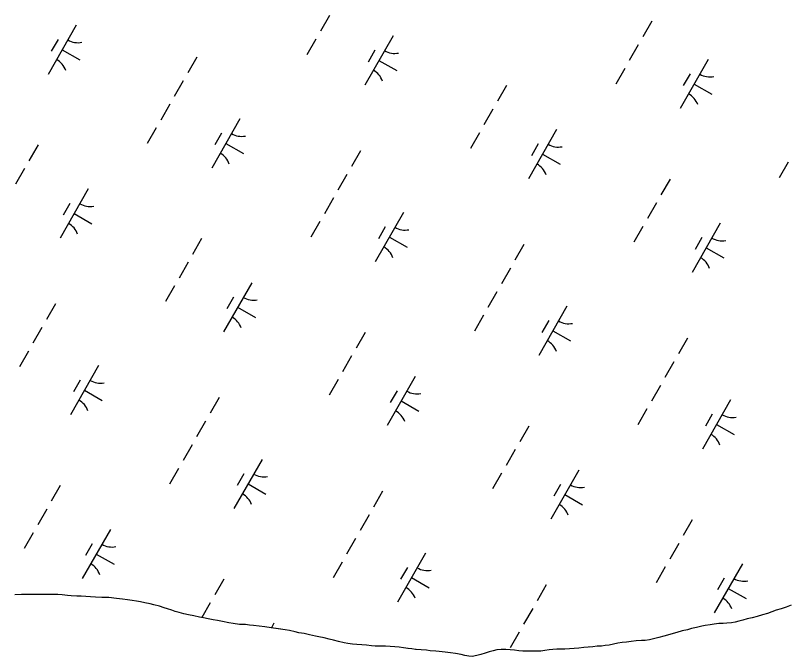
# Model space of a CAD drawing. Extents: x 3930721 to 3950824, y 220441 to 242861.
# Drawn here: x 3935794 to 3936477, y 228465 to 229031 of the extents above; entities that cross this region are included whole.
import ezdxf

# ---------------------------------------------------------------- set-up
doc = ezdxf.new("R2010")
doc.units = 0
doc.layers.add('V-TOPO-SHOR', color=7, linetype='Continuous')
doc.layers.add('V-WETL-SWMP', color=7, linetype='Continuous')

msp = doc.modelspace()

# ---------------------------------------------------------------- linework, layer by layer
at = {"layer": 'V-TOPO-SHOR'}
for points in [[(3936147.48, 228471.69), (3936144.2, 228472.22), (3936140.82, 228472.65), (3936136.85, 228473.18), (3936133.13, 228473.7), (3936129.24, 228474.05), (3936125.09, 228474.4), (3936120.94, 228474.58), (3936116.45, 228474.59), (3936111.87, 228474.68), (3936108.5, 228474.94), (3936104.09, 228475.38), (3936099.94, 228475.82), (3936095.79, 228476), (3936091.9, 228476.35), (3936087.75, 228476.96), (3936084.38, 228477.48), (3936079.37, 228478.7), (3936074.96, 228479.83), (3936071.33, 228480.87), (3936066.93, 228482), (3936062.18, 228482.87), (3936059.06, 228483.57), (3936053.88, 228484.52), (3936049.12, 228485.65), (3936044.46, 228486.53), (3936041.18, 228487.31), (3936036.16, 228488.35), (3936032.44, 228488.96), (3936026.39, 228489.83), (3936020.09, 228490.88), (3936014.56, 228491.75), (3936009.46, 228492.36), (3936004.62, 228492.98), (3936000.98, 228493.24), (3935997.36, 228493.59), (3935991.99, 228493.77), (3935986.46, 228494.64), (3935982.75, 228495.25), (3935977.13, 228496.3), (3935972.81, 228497.17), (3935968.75, 228497.95), (3935964.6, 228498.82), (3935960.37, 228499.6), (3935956.91, 228500.3), (3935951.72, 228501.26), (3935947.14, 228502.3), (3935942.91, 228503.26), (3935938.93, 228504.3), (3935935.48, 228505.34), (3935932.28, 228506.38), (3935928.56, 228507.6), (3935925.62, 228508.55), (3935921.56, 228509.85), (3935916.64, 228511.16), (3935913.35, 228511.85), (3935908.6, 228512.81), (3935904.71, 228513.68), (3935901.08, 228514.29), (3935897.37, 228514.99), (3935893.39, 228515.6), (3935888.98, 228516.03), (3935883.45, 228516.73), (3935876.8, 228517.43), (3935870.49, 228517.7), (3935865.13, 228517.97), (3935860.63, 228518.15), (3935856.48, 228518.41), (3935852.33, 228518.59), (3935848.44, 228518.68), (3935843.6, 228518.95), (3935840.23, 228519.38), (3935835.65, 228519.82), (3935831.76, 228520.17), (3935827.44, 228520.18), (3935822.51, 228520.19), (3935819.49, 228520.1), (3935814.99, 228520.11), (3935809.03, 228520.29), (3935805.57, 228520.29), (3935799.6, 228520.21), (3935793.73, 228519.96)], [(3936478.85, 228510.83), (3936474.52, 228509.11), (3936470.2, 228507.56), (3936465.88, 228506.26), (3936461.9, 228504.8), (3936458.01, 228503.51), (3936453.6, 228502.13), (3936449.1, 228500.93), (3936444.69, 228499.64), (3936440.28, 228498.61), (3936436.39, 228497.49), (3936432.84, 228496.63), (3936429.56, 228495.85), (3936426.18, 228495.08), (3936422.21, 228494.91), (3936419.01, 228494.74), (3936415.12, 228494.57), (3936410.97, 228494.15), (3936407.42, 228493.55), (3936403.01, 228492.86)], [(3936403.01, 228492.86), (3936400.07, 228492.26), (3936395.49, 228491.06), (3936391.08, 228490.11), (3936387.36, 228489.17), (3936382.87, 228488.05), (3936378.02, 228486.67), (3936374.82, 228485.81), (3936369.72, 228484.43), (3936366.61, 228483.57), (3936362.2, 228482.37), (3936358.57, 228481.34), (3936354.07, 228480.22), (3936350.18, 228479.71), (3936346.81, 228479.54), (3936342.14, 228479.2), (3936337.81, 228478.77), (3936333.67, 228478.17), (3936329.86, 228477.92), (3936325.97, 228477.14), (3936322.17, 228476.46), (3936318.36, 228475.6), (3936314.9, 228475.08), (3936311.53, 228474.74), (3936307.81, 228474.58), (3936303.84, 228473.98), (3936299.86, 228473.72), (3936295.88, 228473.38), (3936291.73, 228472.95), (3936287.58, 228472.53), (3936283.43, 228472.36), (3936279.2, 228472.11), (3936275.48, 228472.11), (3936272.28, 228472.03), (3936268.56, 228471.69), (3936265.28, 228471.35), (3936261.73, 228470.75), (3936258.02, 228470.23), (3936254.3, 228470.15), (3936250.32, 228470.24), (3936246.43, 228470.25), (3936242.28, 228470.34), (3936238.56, 228470.52), (3936234.76, 228470.96), (3936230.96, 228471.3), (3936227.16, 228471.57), (3936223.18, 228471.66), (3936219.29, 228471.41), (3936216.09, 228470.63), (3936212.54, 228469.6), (3936208.91, 228468.57), (3936205.2, 228467.28), (3936201.56, 228466.24), (3936197.41, 228465.47), (3936194.39, 228465.65), (3936191.02, 228466.35), (3936187.65, 228467.13), (3936182.72, 228468.08), (3936178.48, 228468.69), (3936173.73, 228469.31), (3936168.37, 228469.92), (3936165.26, 228470.18), (3936160.5, 228470.62), (3936157.13, 228470.97), (3936152.38, 228471.49), (3936147.89, 228471.67), (3936147.48, 228471.69)]]:
    msp.add_lwpolyline(points, dxfattribs=at)
at = {"layer": 'V-WETL-SWMP'}
for p, q in [((3936071.44, 229031.12), (3936063.49, 229017.23)), ((3935848.1, 229022.56), (3935823.25, 228979.17)), ((3936355.94, 229026), (3936347.99, 229012.12)), ((3936127.63, 229013.1), (3936102.78, 228969.72)), ((3935831.96, 229009.91), (3935826, 228999.49)), ((3936059.51, 229010.29), (3936051.56, 228996.41)), ((3935835.67, 229000.86), (3935851.29, 228991.92)), ((3936111.5, 229000.45), (3936105.53, 228990.04)), ((3936344.02, 229005.18), (3936336.06, 228991.29)), ((3935954.47, 228994.39), (3935946.52, 228980.51)), ((3936405.84, 228992.33), (3936380.99, 228948.94)), ((3936115.21, 228991.41), (3936130.83, 228982.46)), ((3936332.09, 228984.35), (3936324.14, 228970.47)), ((3936389.7, 228979.68), (3936383.74, 228969.26)), ((3935942.54, 228973.57), (3935934.59, 228959.68)), ((3936227.71, 228969.28), (3936219.76, 228955.39)), ((3936393.42, 228970.63), (3936409.04, 228961.69)), ((3935930.61, 228952.74), (3935922.66, 228938.86)), ((3936215.78, 228948.45), (3936207.83, 228934.57)), ((3935992.44, 228939.89), (3935967.59, 228896.5)), ((3935918.69, 228931.91), (3935910.73, 228918.03)), ((3935976.3, 228927.24), (3935970.34, 228916.83)), ((3936203.85, 228927.63), (3936195.9, 228913.74)), ((3936271.97, 228930.44), (3936247.13, 228887.05)), ((3935980.02, 228918.2), (3935995.64, 228909.25)), ((3936255.84, 228917.78), (3936249.87, 228907.37)), ((3935814.31, 228916.84), (3935806.35, 228902.96)), ((3936098.81, 228911.73), (3936090.86, 228897.84)), ((3936259.55, 228908.74), (3936275.17, 228899.8)), ((3936476.43, 228901.68), (3936468.48, 228887.8)), ((3935802.38, 228896.02), (3935794.43, 228882.13)), ((3936086.88, 228890.9), (3936078.93, 228877.02)), ((3936372.05, 228886.61), (3936364.1, 228872.73)), ((3935858.57, 228878), (3935833.72, 228834.61)), ((3936074.96, 228870.07), (3936067, 228856.19)), ((3935842.44, 228865.35), (3935836.47, 228854.94)), ((3936360.12, 228865.79), (3936352.17, 228851.9)), ((3935846.15, 228856.31), (3935861.77, 228847.36)), ((3936136.78, 228857.23), (3936111.93, 228813.84)), ((3936063.03, 228849.25), (3936055.08, 228835.36)), ((3936120.64, 228844.57), (3936114.68, 228834.16)), ((3936348.19, 228844.96), (3936340.24, 228831.07)), ((3936416.32, 228847.77), (3936391.47, 228804.38)), ((3936124.36, 228835.53), (3936139.98, 228826.59)), ((3935958.65, 228834.18), (3935950.7, 228820.29)), ((3936243.15, 228829.06), (3936235.2, 228815.18)), ((3936400.18, 228835.12), (3936394.21, 228824.71)), ((3936403.89, 228826.08), (3936419.51, 228817.13)), ((3935946.72, 228813.35), (3935938.77, 228799.46)), ((3936231.22, 228808.23), (3936223.27, 228794.35)), ((3936002.91, 228795.34), (3935978.07, 228751.95)), ((3935934.79, 228792.52), (3935926.84, 228778.64)), ((3935986.78, 228782.68), (3935980.81, 228772.27)), ((3936219.3, 228787.41), (3936211.35, 228773.52)), ((3935829.75, 228776.62), (3935821.8, 228762.74)), ((3936281.12, 228774.56), (3936256.27, 228731.17)), ((3935990.49, 228773.64), (3936006.11, 228764.7)), ((3936207.37, 228766.58), (3936199.42, 228752.7)), ((3936264.99, 228761.91), (3936259.02, 228751.49)), ((3935817.82, 228755.8), (3935809.87, 228741.91)), ((3936102.99, 228751.51), (3936095.04, 228737.62)), ((3936268.7, 228752.87), (3936284.32, 228743.92)), ((3936387.49, 228746.39), (3936379.54, 228732.51)), ((3935805.9, 228734.97), (3935797.94, 228721.09)), ((3936091.06, 228730.68), (3936083.11, 228716.8)), ((3935867.72, 228722.12), (3935842.87, 228678.74)), ((3936375.57, 228725.57), (3936367.61, 228711.68)), ((3936147.26, 228712.67), (3936122.41, 228669.28)), ((3935851.58, 228709.47), (3935845.62, 228699.06)), ((3936079.13, 228709.86), (3936071.18, 228695.97)), ((3935855.3, 228700.43), (3935870.92, 228691.48)), ((3936131.12, 228700.02), (3936125.15, 228689.6)), ((3936363.64, 228704.74), (3936355.69, 228690.86)), ((3935974.09, 228693.96), (3935966.14, 228680.07)), ((3936134.83, 228690.98), (3936150.45, 228682.03)), ((3936425.46, 228691.89), (3936400.62, 228648.51)), ((3936351.71, 228683.92), (3936343.76, 228670.03)), ((3936409.33, 228679.24), (3936403.36, 228668.83)), ((3935962.16, 228673.13), (3935954.21, 228659.25)), ((3936247.33, 228668.84), (3936239.38, 228654.96)), ((3936413.04, 228670.2), (3936428.66, 228661.25)), ((3935950.24, 228652.31), (3935942.29, 228638.42)), ((3936235.4, 228648.02), (3936227.45, 228634.13)), ((3936012.06, 228639.46), (3935987.21, 228596.07)), ((3935938.31, 228631.48), (3935930.36, 228617.59)), ((3935995.93, 228626.8), (3935989.96, 228616.39)), ((3936223.48, 228627.19), (3936215.52, 228613.31)), ((3936291.6, 228630), (3936266.75, 228586.61)), ((3935999.64, 228617.76), (3936015.26, 228608.82)), ((3936275.46, 228617.35), (3936269.5, 228606.94)), ((3935833.93, 228616.41), (3935825.98, 228602.52)), ((3936118.43, 228611.29), (3936110.48, 228597.41)), ((3936279.17, 228608.31), (3936294.79, 228599.36)), ((3935822, 228595.58), (3935814.05, 228581.7)), ((3936106.51, 228590.47), (3936098.55, 228576.58)), ((3936391.67, 228586.18), (3936383.72, 228572.29)), ((3935878.2, 228577.57), (3935853.35, 228534.18)), ((3935810.07, 228574.75), (3935802.12, 228560.87)), ((3936094.58, 228569.64), (3936086.63, 228555.75)), ((3935862.06, 228564.91), (3935856.09, 228554.5)), ((3936379.74, 228565.35), (3936371.79, 228551.47)), ((3935865.77, 228555.87), (3935881.39, 228546.93)), ((3936156.4, 228556.79), (3936131.56, 228513.4)), ((3936082.65, 228548.81), (3936074.7, 228534.93)), ((3936140.27, 228544.14), (3936134.3, 228533.73)), ((3936367.82, 228544.52), (3936359.87, 228530.64)), ((3936435.94, 228547.34), (3936411.09, 228503.95)), ((3935978.27, 228533.74), (3935970.32, 228519.86)), ((3936143.98, 228535.1), (3936159.6, 228526.15)), ((3936262.77, 228528.63), (3936254.82, 228514.74)), ((3936419.8, 228534.68), (3936413.84, 228524.27)), ((3936423.51, 228525.64), (3936439.13, 228516.7)), ((3935799.6, 228520.22), (3935793.73, 228519.96)), ((3935805.57, 228520.29), (3935799.6, 228520.22)), ((3935809.03, 228520.29), (3935805.57, 228520.29)), ((3935814.99, 228520.11), (3935809.03, 228520.29)), ((3935819.49, 228520.1), (3935814.99, 228520.11)), ((3935822.51, 228520.19), (3935819.49, 228520.1)), ((3935827.44, 228520.18), (3935822.51, 228520.19)), ((3935831.76, 228520.17), (3935827.44, 228520.18)), ((3935835.65, 228519.82), (3935831.76, 228520.17)), ((3935840.23, 228519.38), (3935835.65, 228519.82)), ((3935843.6, 228518.95), (3935840.23, 228519.38)), ((3935848.44, 228518.68), (3935843.6, 228518.95)), ((3935852.33, 228518.59), (3935848.44, 228518.68)), ((3935856.48, 228518.41), (3935852.33, 228518.59)), ((3935860.63, 228518.15), (3935856.48, 228518.41)), ((3935865.13, 228517.97), (3935860.63, 228518.15)), ((3935870.49, 228517.7), (3935865.13, 228517.97)), ((3935876.8, 228517.43), (3935870.49, 228517.7)), ((3935883.45, 228516.73), (3935876.8, 228517.43)), ((3935888.98, 228516.03), (3935883.45, 228516.73)), ((3935893.39, 228515.6), (3935888.98, 228516.03)), ((3935897.37, 228514.99), (3935893.39, 228515.6)), ((3935901.08, 228514.29), (3935897.37, 228514.99)), ((3935904.71, 228513.68), (3935901.08, 228514.29)), ((3935908.6, 228512.81), (3935904.71, 228513.68)), ((3935913.35, 228511.85), (3935908.6, 228512.81)), ((3935916.64, 228511.16), (3935913.35, 228511.85)), ((3935921.56, 228509.86), (3935916.64, 228511.16)), ((3935925.62, 228508.55), (3935921.56, 228509.86)), ((3935928.56, 228507.6), (3935925.62, 228508.55)), ((3935966.34, 228512.91), (3935958.89, 228499.9)), ((3936474.52, 228509.11), (3936470.2, 228507.56)), ((3936478.85, 228510.83), (3936474.52, 228509.11)), ((3935932.28, 228506.38), (3935928.56, 228507.6)), ((3935935.48, 228505.34), (3935932.28, 228506.38)), ((3935938.93, 228504.3), (3935935.48, 228505.34)), ((3935942.91, 228503.26), (3935938.93, 228504.3)), ((3935947.14, 228502.3), (3935942.91, 228503.26)), ((3935951.72, 228501.26), (3935947.14, 228502.3)), ((3935956.91, 228500.3), (3935951.72, 228501.26)), ((3936250.85, 228507.8), (3936242.9, 228493.92)), ((3936453.6, 228502.13), (3936449.1, 228500.93)), ((3936458.01, 228503.51), (3936453.6, 228502.13)), ((3936461.9, 228504.8), (3936458.01, 228503.51)), ((3936465.88, 228506.27), (3936461.9, 228504.8)), ((3936470.2, 228507.56), (3936465.88, 228506.27)), ((3935960.36, 228499.6), (3935956.91, 228500.3)), ((3935964.6, 228498.82), (3935960.36, 228499.6)), ((3935968.75, 228497.95), (3935964.6, 228498.82)), ((3935972.81, 228497.17), (3935968.75, 228497.95)), ((3935977.13, 228496.3), (3935972.81, 228497.17)), ((3935982.75, 228495.25), (3935977.13, 228496.3)), ((3935986.46, 228494.64), (3935982.75, 228495.25)), ((3935992, 228493.77), (3935986.46, 228494.64)), ((3936022.54, 228494.9), (3936020.22, 228490.86)), ((3936415.12, 228494.58), (3936410.97, 228494.15)), ((3936419.01, 228494.74), (3936415.12, 228494.58)), ((3936422.21, 228494.91), (3936419.01, 228494.74)), ((3936426.18, 228495.08), (3936422.21, 228494.91)), ((3936429.56, 228495.85), (3936426.18, 228495.08)), ((3936432.84, 228496.63), (3936429.56, 228495.85)), ((3936436.39, 228497.49), (3936432.84, 228496.63)), ((3936440.28, 228498.61), (3936436.39, 228497.49)), ((3936444.69, 228499.64), (3936440.28, 228498.61)), ((3936449.1, 228500.93), (3936444.69, 228499.64)), ((3935997.35, 228493.59), (3935992, 228493.77)), ((3936000.98, 228493.24), (3935997.35, 228493.59)), ((3936004.62, 228492.98), (3936000.98, 228493.24)), ((3936009.46, 228492.36), (3936004.62, 228492.98)), ((3936014.56, 228491.75), (3936009.46, 228492.36)), ((3936020.09, 228490.88), (3936014.56, 228491.75)), ((3936026.4, 228489.83), (3936020.09, 228490.88)), ((3936032.45, 228488.96), (3936026.4, 228489.83)), ((3936036.16, 228488.35), (3936032.45, 228488.96)), ((3936041.17, 228487.31), (3936036.16, 228488.35)), ((3936382.87, 228488.05), (3936378.02, 228486.67)), ((3936387.36, 228489.17), (3936382.87, 228488.05)), ((3936391.08, 228490.11), (3936387.36, 228489.17)), ((3936395.49, 228491.06), (3936391.08, 228490.11)), ((3936400.07, 228492.26), (3936395.49, 228491.06)), ((3936403.01, 228492.86), (3936400.07, 228492.26)), ((3936407.42, 228493.55), (3936403.01, 228492.86)), ((3936410.97, 228494.15), (3936407.42, 228493.55)), ((3936044.46, 228486.52), (3936041.17, 228487.31)), ((3936049.12, 228485.65), (3936044.46, 228486.52)), ((3936053.88, 228484.52), (3936049.12, 228485.65)), ((3936059.06, 228483.57), (3936053.88, 228484.52)), ((3936062.17, 228482.87), (3936059.06, 228483.57)), ((3936066.93, 228482), (3936062.17, 228482.87)), ((3936071.33, 228480.87), (3936066.93, 228482)), ((3936074.96, 228479.83), (3936071.33, 228480.87)), ((3936238.92, 228486.97), (3936230.97, 228473.09)), ((3936358.57, 228481.34), (3936354.07, 228480.22)), ((3936362.2, 228482.37), (3936358.57, 228481.34)), ((3936366.61, 228483.57), (3936362.2, 228482.37)), ((3936369.72, 228484.43), (3936366.61, 228483.57)), ((3936374.82, 228485.81), (3936369.72, 228484.43)), ((3936378.02, 228486.67), (3936374.82, 228485.81)), ((3936079.37, 228478.7), (3936074.96, 228479.83)), ((3936084.38, 228477.48), (3936079.37, 228478.7)), ((3936087.75, 228476.96), (3936084.38, 228477.48)), ((3936091.9, 228476.35), (3936087.75, 228476.96)), ((3936095.79, 228476), (3936091.9, 228476.35)), ((3936099.94, 228475.82), (3936095.79, 228476)), ((3936104.09, 228475.38), (3936099.94, 228475.82)), ((3936108.5, 228474.94), (3936104.09, 228475.38)), ((3936111.87, 228474.68), (3936108.5, 228474.94)), ((3936116.45, 228474.59), (3936111.87, 228474.68)), ((3936120.95, 228474.58), (3936116.45, 228474.59)), ((3936125.09, 228474.4), (3936120.95, 228474.58)), ((3936129.24, 228474.05), (3936125.09, 228474.4)), ((3936133.13, 228473.7), (3936129.24, 228474.05)), ((3936303.84, 228473.98), (3936299.86, 228473.72)), ((3936300.75, 228474.13), (3936300.54, 228473.76)), ((3936307.81, 228474.58), (3936303.84, 228473.98)), ((3936311.53, 228474.74), (3936307.81, 228474.58)), ((3936314.9, 228475.08), (3936311.53, 228474.74)), ((3936318.36, 228475.6), (3936314.9, 228475.08)), ((3936322.17, 228476.46), (3936318.36, 228475.6)), ((3936325.97, 228477.14), (3936322.17, 228476.46)), ((3936329.86, 228477.92), (3936325.97, 228477.14)), ((3936333.67, 228478.17), (3936329.86, 228477.92)), ((3936337.82, 228478.77), (3936333.67, 228478.17)), ((3936342.14, 228479.2), (3936337.82, 228478.77)), ((3936346.81, 228479.54), (3936342.14, 228479.2)), ((3936350.18, 228479.71), (3936346.81, 228479.54)), ((3936354.07, 228480.22), (3936350.18, 228479.71)), ((3936136.85, 228473.18), (3936133.13, 228473.7)), ((3936140.83, 228472.65), (3936136.85, 228473.18)), ((3936144.2, 228472.22), (3936140.83, 228472.65)), ((3936147.48, 228471.69), (3936144.2, 228472.22)), ((3936147.89, 228471.67), (3936147.48, 228471.69)), ((3936152.38, 228471.49), (3936147.89, 228471.67)), ((3936157.14, 228470.97), (3936152.38, 228471.49)), ((3936160.51, 228470.62), (3936157.14, 228470.97)), ((3936165.26, 228470.18), (3936160.51, 228470.62)), ((3936168.37, 228469.92), (3936165.26, 228470.18)), ((3936173.73, 228469.31), (3936168.37, 228469.92)), ((3936178.48, 228468.69), (3936173.73, 228469.31)), ((3936182.72, 228468.08), (3936178.48, 228468.69)), ((3936187.65, 228467.13), (3936182.72, 228468.08)), ((3936191.02, 228466.34), (3936187.65, 228467.13)), ((3936205.19, 228467.28), (3936201.56, 228466.24)), ((3936208.91, 228468.57), (3936205.19, 228467.28)), ((3936212.54, 228469.6), (3936208.91, 228468.57)), ((3936216.09, 228470.63), (3936212.54, 228469.6)), ((3936219.29, 228471.41), (3936216.09, 228470.63)), ((3936223.18, 228471.66), (3936219.29, 228471.41)), ((3936227.16, 228471.57), (3936223.18, 228471.66)), ((3936230.96, 228471.3), (3936227.16, 228471.57)), ((3936234.76, 228470.95), (3936230.96, 228471.3)), ((3936238.57, 228470.52), (3936234.76, 228470.95)), ((3936242.28, 228470.34), (3936238.57, 228470.52)), ((3936246.43, 228470.25), (3936242.28, 228470.34)), ((3936250.32, 228470.24), (3936246.43, 228470.25)), ((3936254.3, 228470.15), (3936250.32, 228470.24)), ((3936258.02, 228470.23), (3936254.3, 228470.15)), ((3936261.73, 228470.75), (3936258.02, 228470.23)), ((3936265.28, 228471.35), (3936261.73, 228470.75)), ((3936268.56, 228471.69), (3936265.28, 228471.35)), ((3936272.28, 228472.03), (3936268.56, 228471.69)), ((3936275.48, 228472.11), (3936272.28, 228472.03)), ((3936279.2, 228472.11), (3936275.48, 228472.11)), ((3936283.43, 228472.36), (3936279.2, 228472.11)), ((3936287.58, 228472.53), (3936283.43, 228472.36)), ((3936291.73, 228472.95), (3936287.58, 228472.53)), ((3936295.88, 228473.38), (3936291.73, 228472.95)), ((3936299.86, 228473.72), (3936295.88, 228473.38)), ((3936194.39, 228465.65), (3936191.02, 228466.34)), ((3936197.41, 228465.47), (3936194.39, 228465.65)), ((3936201.56, 228466.24), (3936197.41, 228465.47))]:
    msp.add_line(p, q, dxfattribs=at)
for centre, start, end in [((3935849.61, 229024.72), 239.42788, 280.97154), ((3936129.14, 229015.26), 239.42788, 280.97154), ((3935822.15, 228976.78), 19.42788, 60.97154), ((3936101.69, 228967.32), 19.42788, 60.97154), ((3936407.35, 228994.49), 239.42788, 280.97154), ((3936379.9, 228946.55), 19.42788, 60.97154), ((3935993.95, 228942.05), 239.42788, 280.97154), ((3936273.48, 228932.59), 239.42788, 280.97154), ((3935966.49, 228894.11), 19.42788, 60.97154), ((3936246.03, 228884.66), 19.42788, 60.97154), ((3935860.08, 228880.16), 239.42788, 280.97154), ((3935832.63, 228832.22), 19.42788, 60.97154), ((3936138.29, 228859.38), 239.42788, 280.97154), ((3936417.83, 228849.93), 239.42788, 280.97154), ((3936110.84, 228811.45), 19.42788, 60.97154), ((3936390.37, 228801.99), 19.42788, 60.97154), ((3936004.42, 228797.49), 239.42788, 280.97154), ((3935976.97, 228749.55), 19.42788, 60.97154), ((3936282.63, 228776.72), 239.42788, 280.97154), ((3936255.18, 228728.78), 19.42788, 60.97154), ((3935869.23, 228724.28), 239.42788, 280.97154), ((3936148.76, 228714.83), 239.42788, 280.97154), ((3935841.78, 228676.34), 19.42788, 60.97154), ((3936121.31, 228666.89), 19.42788, 60.97154), ((3936426.97, 228694.05), 239.42788, 280.97154), ((3936399.52, 228646.11), 19.42788, 60.97154), ((3936013.57, 228641.61), 239.42788, 280.97154), ((3936293.11, 228632.16), 239.42788, 280.97154), ((3935986.12, 228593.68), 19.42788, 60.97154), ((3936265.65, 228584.22), 19.42788, 60.97154), ((3935879.7, 228579.72), 239.42788, 280.97154), ((3935852.25, 228531.79), 19.42788, 60.97154), ((3936157.91, 228558.95), 239.42788, 280.97154), ((3936437.45, 228549.49), 239.42788, 280.97154), ((3936130.46, 228511.01), 19.42788, 60.97154), ((3936409.99, 228501.56), 19.42788, 60.97154)]:
    msp.add_arc(centre, 17.62, start, end, dxfattribs=at)

doc.saveas('drawing.dxf')
